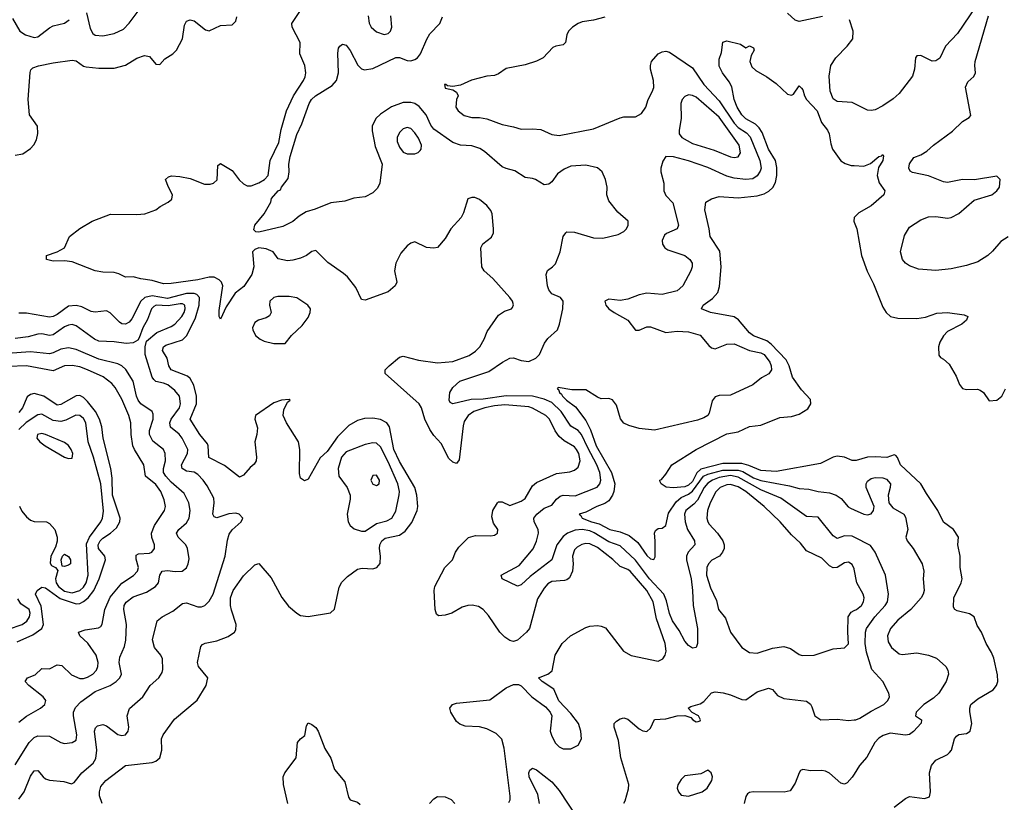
# Model space of a CAD drawing. Header units: inches. Extents: x 1603819 to 1745079, y 385938 to 533966.
# Tile 436 of 561: x 1725614 to 1730789, y 444016 to 448130. Entities that reach past the tile are written whole.
import ezdxf

# ---------------------------------------------------------------- set-up
doc = ezdxf.new("R2010")
doc.units = ezdxf.units.IN
doc.header["$MEASUREMENT"] = 0
doc.layers.add('B7424', color=7, linetype='Continuous')
doc.layers.add('B7434', color=7, linetype='Continuous')

msp = doc.modelspace()

# ---------------------------------------------------------------- linework, layer by layer
at = {"layer": 'B7424', "color": 5}
for points, elevation in [([(1725965.7, 448165.7), (1725984.2, 448084.2), (1725998.1, 448058.1), (1726010, 448049.2), (1726050, 448044.6), (1726110, 448056.6), (1726159.4, 448080.6), (1726189, 448111), (1726257.5, 448202.5)], 340), ([(1725575.8, 448135.8), (1725614, 448070), (1725644.9, 448050), (1725690, 448036.8), (1725710, 448039.8), (1725770, 448087.6), (1725790, 448097.1), (1725850, 448111.1), (1725874, 448130)], 340), ([(1725590, 447418.4), (1725630, 447424.4), (1725670, 447452.2), (1725687.9, 447472.1), (1725701.6, 447498.4), (1725708.5, 447531.5), (1725707.2, 447570), (1725666.2, 447630), (1725658.2, 447710), (1725668.2, 447851.8), (1725673.1, 447866.9), (1725683.3, 447876.7), (1725712.2, 447887.8), (1725790, 447903.6), (1725890, 447916.9), (1725910, 447914.3), (1725950, 447886), (1725962.6, 447882.6), (1726030, 447874.4), (1726110, 447875.3), (1726170, 447891.4), (1726230, 447927.2), (1726270, 447942.4), (1726296.7, 447936.7), (1726330, 447896), (1726350, 447894.8), (1726376, 447924), (1726418.4, 447950), (1726438.5, 447970), (1726469.8, 448030), (1726479.2, 448100.8), (1726490, 448123), (1726510, 448128.7), (1726530, 448124.2), (1726590, 448077.4), (1726610, 448071.7), (1726670, 448098.6), (1726730, 448103.2), (1726750, 448121.6), (1726755, 448145)], 320), ([(1728185.6, 444014.4), (1728191.9, 444028.1), (1728191.9, 444048.1), (1728159.7, 444299.7), (1728147.7, 444347.7), (1728117.8, 444377.8), (1728070, 444401.9), (1728030, 444411.7), (1727955.4, 444415.4), (1727926.5, 444426.5), (1727910, 444441), (1727880.3, 444490), (1727875.4, 444510), (1727889.5, 444530), (1727910, 444536.2), (1728085, 444555), (1728170, 444617.3), (1728210, 444634.3), (1728235.1, 444635.1), (1728250, 444628.4), (1728305.7, 444570), (1728378, 444518), (1728402, 444490), (1728410.4, 444470), (1728402.8, 444390), (1728410, 444363), (1728430, 444326), (1728450, 444307.6), (1728470, 444296.9), (1728510, 444296.5), (1728550, 444316.4), (1728567.2, 444350), (1728563.2, 444390), (1728550.5, 444430), (1728510, 444483), (1728448.4, 444548.4), (1728421.3, 444610), (1728359.5, 444650), (1728341.2, 444670), (1728390, 444689), (1728413.2, 444706.8), (1728428.6, 444790), (1728465.7, 444850), (1728509.4, 444890.6), (1728590, 444934.4), (1728610, 444942.2), (1728650, 444944.5), (1728670, 444941.8), (1728692.1, 444932.1), (1728787.8, 444810), (1728828.1, 444788.1), (1728970, 444757.6), (1728994.6, 444770), (1729007.4, 444790), (1729011.4, 444810), (1729006.3, 444850), (1728961, 444981), (1728944.1, 445070), (1728910.9, 445130), (1728822.2, 445230), (1728810, 445239.5), (1728770, 445255.2), (1728732.1, 445292.1), (1728650, 445354.4), (1728610, 445375.3), (1728590, 445376.3), (1728569.1, 445370.9), (1728543.6, 445356.4), (1728530, 445342.4), (1728520.1, 445310), (1728523.3, 445270), (1728519.3, 445230), (1728503.9, 445196.1), (1728490, 445185.2), (1728477.7, 445182.3), (1728410, 445176.2), (1728390, 445164.7), (1728370, 445141.5), (1728334.8, 445085.2), (1728292.8, 444930), (1728276.9, 444910), (1728230, 444868.6), (1728210, 444861), (1728202.6, 444862.6), (1728190, 444865.7), (1728163.8, 444883.8), (1728138, 444910), (1728078.5, 444998.5), (1728049.9, 445029.9), (1728025.7, 445045.7), (1727992.1, 445052.1), (1727970, 445049.9), (1727939.2, 445040.8), (1727884.4, 445010), (1727850, 444999), (1727815.1, 444995.1), (1727804.4, 445004.4), (1727798.2, 445030), (1727792.7, 445130), (1727796.5, 445150), (1727848.6, 445250), (1727888.3, 445290), (1727905.1, 445330), (1727922.8, 445357.2), (1727972.1, 445407.9), (1728010, 445418.2), (1728090, 445416.4), (1728110, 445420.5), (1728125.2, 445430), (1728127.6, 445450), (1728103.6, 445483.6), (1728096, 445516), (1728099.9, 445550), (1728125.4, 445590), (1728130, 445594.4), (1728150, 445595.1), (1728190, 445576.8), (1728250, 445597.9), (1728270, 445612.9), (1728310, 445679.1), (1728330, 445697.7), (1728435.6, 445744.4), (1728506.2, 445753.8), (1728530, 445762.3), (1728550, 445778.3), (1728560.2, 445810), (1728552.5, 445850), (1728541.1, 445870), (1728530, 445883.8), (1728475.8, 445915.8), (1728450, 445939.4), (1728428.3, 445968.3), (1728399.4, 446030), (1728379.9, 446050), (1728310, 446088), (1728290, 446094.5), (1728164.6, 446104.6), (1728110, 446100.8), (1728059.2, 446090), (1728000.2, 446070), (1727971, 446050), (1727950, 446016.8), (1727944.4, 445995.6), (1727923.2, 445816.8), (1727910, 445796.2), (1727890, 445803), (1727870, 445822.4), (1727830, 445901.1), (1727790, 445944.5), (1727770, 445975.9), (1727743.2, 446030), (1727725.6, 446090), (1727712.8, 446110), (1727535.4, 446270), (1727535.4, 446290), (1727555.1, 446310), (1727610, 446355), (1727630, 446361.4), (1727710, 446339.6), (1727810, 446325.2), (1727890, 446333.5), (1727975.6, 446364.4), (1728010, 446387.2), (1728032.2, 446410), (1728055.8, 446450), (1728071.2, 446490), (1728130, 446576.3), (1728162.6, 446597.4), (1728199, 446610), (1728203.7, 446616.3), (1728209.1, 446630.9), (1728203.7, 446650), (1728189.6, 446670), (1728101.3, 446770), (1728055.1, 446810), (1728043, 446830), (1728037.6, 446930), (1728048.4, 446951.6), (1728093.4, 446986.6), (1728104.2, 447010), (1728104.7, 447030), (1728096.8, 447110), (1728090, 447126.6), (1728070, 447152.6), (1728030, 447185.1), (1728005.5, 447194.5), (1727990, 447195.1), (1727970, 447188.7), (1727945.8, 447114.2), (1727933.4, 447090), (1727880.5, 447030), (1727850, 446979.3), (1727810, 446933.2), (1727790, 446929.3), (1727752.5, 446932.5), (1727690, 446962), (1727670, 446955.3), (1727650, 446941.2), (1727617.4, 446902.6), (1727590.3, 446850), (1727584.6, 446810), (1727595.3, 446750), (1727588, 446730), (1727550, 446699.6), (1727430, 446655.6), (1727410, 446658.4), (1727381.4, 446721.4), (1727337.4, 446777.4), (1727316.5, 446796.5), (1727233.2, 446853.2), (1727170, 446916.3), (1727150, 446911.5), (1727121.1, 446890), (1727090, 446876.8), (1727050, 446864.9), (1727022.2, 446862.2), (1726972.2, 446872.2), (1726946, 446910), (1726910, 446926), (1726870, 446930.2), (1726850, 446922.5), (1726838.1, 446910), (1726845.1, 446830), (1726834, 446790), (1726792.2, 446727.8), (1726746.9, 446693.1), (1726699.6, 446620.4), (1726670, 446555.6), (1726662, 446570), (1726662, 446602), (1726681.2, 446730), (1726673.7, 446750), (1726662.5, 446762.5), (1726636.4, 446776.4), (1726610, 446777), (1726550, 446761.8), (1726410, 446742.7), (1726370, 446742.1), (1726310, 446759.1), (1726250, 446767.1), (1726210, 446778.8), (1726170, 446776.9), (1726134.5, 446794.5), (1726110, 446800.6), (1726050, 446803), (1726009.9, 446809.9), (1725890, 446856.4), (1725850, 446862), (1725790, 446860.5), (1725754, 446870), (1725755.3, 446890), (1725811.2, 446908.8), (1725848.7, 446930), (1725875.3, 446990), (1725930, 447032.4), (1725994, 447070), (1726091.7, 447108.3), (1726230, 447105.7), (1726271.1, 447108.9), (1726328.7, 447130), (1726351.9, 447148.1), (1726394, 447170), (1726413.3, 447186.7), (1726417, 447210), (1726395.1, 447250), (1726380.9, 447290), (1726395.9, 447304.1), (1726411.4, 447308.6), (1726454.7, 447305.3), (1726510, 447295), (1726585.2, 447265.2), (1726614.7, 447265.3), (1726631.6, 447270), (1726651.4, 447288.6), (1726655.9, 447364.1), (1726670, 447373.1), (1726730, 447337.8), (1726767.2, 447287.2), (1726790, 447266.2), (1726810, 447256), (1726830, 447256.8), (1726870, 447272.1), (1726900.7, 447290), (1726919.1, 447310), (1726930.3, 447390), (1726975.3, 447484.7), (1726988, 447552), (1727015.9, 447650), (1727052.9, 447730), (1727106.2, 447810), (1727115, 447830), (1727118.4, 447850), (1727112.7, 447890), (1727087, 447950), (1727087.4, 448010), (1727045.7, 448090), (1727044.4, 448110), (1727086.8, 448173.2)], 280), ([(1730000, 445410.1), (1729990, 445415.4), (1729950, 445416.7), (1729910, 445402.6), (1729890, 445416.2), (1729810, 445515.3), (1729750, 445518.1), (1729614.3, 445614.3), (1729510, 445658.5), (1729390, 445725.7), (1729350, 445733.4), (1729290, 445722.4), (1729255.3, 445710), (1729230, 445694.1), (1729211.8, 445670), (1729176.5, 445603.5), (1729157.6, 445582.4), (1729115.7, 445550), (1729108.2, 445530), (1729111.6, 445490), (1729123.4, 445450), (1729161.2, 445390), (1729162.7, 445370), (1729127, 445330), (1729119.1, 445310), (1729118.3, 445290), (1729142.4, 445190), (1729150.7, 445129.3), (1729154, 445050), (1729176.3, 444930), (1729177.1, 444850), (1729170, 444829), (1729150, 444825.2), (1729130, 444839.3), (1729110, 444862.9), (1729079.3, 444919.3), (1729044.6, 444970), (1729030, 445008.2), (1729014.1, 445074.1), (1728998.7, 445110), (1728924.1, 445190), (1728850, 445288.7), (1728770, 445363.1), (1728710, 445385.6), (1728633.1, 445433.1), (1728610, 445442.1), (1728570, 445449.3), (1728533.2, 445446.8), (1728492.9, 445430), (1728470, 445413.6), (1728436.6, 445370), (1728410.5, 445289.5), (1728296.9, 445203.1), (1728250, 445159.7), (1728230, 445151.5), (1728149.5, 445190), (1728144.5, 445210), (1728239.1, 445260.9), (1728312.4, 445347.6), (1728331.1, 445388.9), (1728340.7, 445430), (1728339, 445450), (1728318.4, 445490), (1728315.9, 445510), (1728332.2, 445530), (1728370, 445561.2), (1728410, 445578), (1728435.8, 445610), (1728454.4, 445625.6), (1728470, 445631), (1728532.7, 445627.3), (1728648.4, 445671.6), (1728662.8, 445690), (1728667.8, 445710), (1728663.1, 445750), (1728648, 445790), (1728599.3, 445879.3), (1728567.2, 445950), (1728550, 445969.5), (1728510, 445992.3), (1728460.6, 446070), (1728410, 446117.9), (1728370, 446134.9), (1728310, 446151), (1728170, 446153.4), (1728050, 446134.5), (1727986.2, 446133.8), (1727889.7, 446109.7), (1727877, 446117), (1727871.8, 446130), (1727875.1, 446170), (1727890, 446197.1), (1727927, 446230), (1728079.3, 446280.7), (1728151.9, 446330), (1728190, 446350.1), (1728210, 446352.2), (1728250, 446338.3), (1728290, 446332.9), (1728327.2, 446350), (1728346.6, 446370), (1728372, 446430), (1728390, 446453.1), (1728440.1, 446499.9), (1728451.2, 446528.8), (1728468.4, 446610), (1728469.6, 446650), (1728456, 446670), (1728410, 446689.6), (1728395.1, 446710), (1728388.3, 446730), (1728381.3, 446790), (1728388.4, 446811.6), (1728415.1, 446830), (1728430, 446847.3), (1728454, 446910), (1728469.6, 446990.4), (1728484, 447010), (1728490, 447014.8), (1728530, 447013), (1728630, 446983.7), (1728678.9, 446981.1), (1728759.5, 447000.5), (1728790, 447016), (1728804, 447030), (1728812.3, 447050), (1728812, 447070), (1728758, 447118), (1728710, 447177.2), (1728699.6, 447210), (1728701.3, 447250), (1728693.3, 447290), (1728675.1, 447330), (1728650.8, 447350.8), (1728590, 447364.5), (1728510, 447360.2), (1728475.7, 447344.3), (1728441, 447319), (1728410, 447278.4), (1728394.5, 447265.5), (1728370, 447262), (1728324.5, 447290), (1728310, 447295.8), (1728270, 447299.7), (1728215.7, 447335.7), (1728170, 447346.8), (1728150, 447356.2), (1728057.5, 447437.5), (1728032.9, 447452.9), (1727990, 447467.2), (1727930, 447471.1), (1727890, 447484.6), (1727790, 447555.3), (1727775.5, 447575.5), (1727749.6, 447630), (1727713.7, 447673.7), (1727690, 447688.8), (1727670, 447695.4), (1727630, 447695), (1727567.7, 447672.3), (1727510, 447632.8), (1727486, 447610), (1727466, 447570), (1727465.8, 447545.8), (1727482.9, 447462.9), (1727519.6, 447370), (1727507.6, 447270), (1727495, 447245), (1727470, 447219.7), (1727430, 447198.5), (1727370, 447191.1), (1727323.4, 447176.6), (1727250, 447166.6), (1727166.6, 447133.4), (1727119.9, 447120.1), (1727082.3, 447097.7), (1727050, 447069.4), (1726996.8, 447043.2), (1726870, 447013.6), (1726854.8, 447014.8), (1726844.7, 447024.7), (1726850, 447050.6), (1726898, 447110), (1726933.2, 447170), (1726937.2, 447190), (1726973.2, 447230), (1726984.4, 447235.6), (1726989.8, 447250), (1727024.6, 447295.4), (1727030.7, 447329.3), (1727028.3, 447370), (1727035, 447410), (1727070, 447527), (1727096.7, 447583.3), (1727135, 447690), (1727146.9, 447710), (1727168.9, 447730), (1727255.9, 447784.1), (1727278.7, 447810), (1727289.9, 447850), (1727285.9, 447954.1), (1727290, 447981), (1727296, 447990), (1727310, 448002), (1727330, 447996.3), (1727350, 447968), (1727390.8, 447890.8), (1727410, 447872.4), (1727426.4, 447866.4), (1727470, 447873.8), (1727590, 447930.6), (1727610.6, 447930.6), (1727650, 447915), (1727670, 447914), (1727690, 447921), (1727704.1, 447930), (1727720.6, 447950), (1727753, 448027), (1727770, 448056.4), (1727822.4, 448110), (1727835.3, 448144.7)], 260), ([(1727445.5, 448150), (1727450, 448111), (1727461.7, 448090), (1727490, 448066), (1727530, 448052.2), (1727550, 448057.6), (1727562.4, 448070), (1727569.7, 448090), (1727565.1, 448150)], 280), ([(1728690, 448143.6), (1728630, 448126.7), (1728570, 448118.4), (1728550, 448110.5), (1728519.3, 448090), (1728499.3, 448070), (1728489, 448050), (1728482, 448010), (1728470, 447998), (1728431.1, 447991.1), (1728416.2, 447983.8), (1728366, 447930), (1728330, 447912.2), (1728270, 447891.8), (1728170, 447873.4), (1728130, 447844.9), (1728110, 447836.3), (1728070, 447832.7), (1727987.8, 447812.2), (1727930, 447786), (1727890, 447778), (1727862, 447782), (1727854, 447790), (1727846, 447790), (1727850, 447769.2), (1727890, 447762), (1727908.9, 447748.9), (1727918, 447730), (1727909.2, 447710.8), (1727906, 447670), (1727919, 447650), (1727950, 447626.6), (1727990, 447616), (1728030, 447616.2), (1728070, 447608), (1728150, 447579.1), (1728210, 447567.2), (1728250, 447554), (1728310, 447556.3), (1728352.4, 447552.4), (1728410, 447526.5), (1728450, 447521), (1728630, 447557), (1728770, 447613.7), (1728790, 447619.1), (1728850, 447618.9), (1728882.7, 447637.3), (1728905.5, 447670), (1728916.5, 447710), (1728939, 447750), (1728946.8, 447773.2), (1728946, 447810), (1728930.1, 447870.1), (1728928.7, 447890), (1728935, 447910), (1728969.8, 447950.2), (1728990, 447960.9), (1729010, 447964.6), (1729030, 447959.2), (1729150, 447876.8), (1729210.4, 447790), (1729290, 447703.9), (1729370, 447585.6), (1729390, 447563.7), (1729434.3, 447534.3), (1729453.4, 447513.4), (1729504.7, 447390), (1729510.4, 447350), (1729505.5, 447334.5), (1729490.6, 447309.4), (1729467.5, 447292.5), (1729430, 447289.1), (1729370, 447296.8), (1729330, 447306.8), (1729230, 447353.3), (1729130, 447388.8), (1729050, 447409.2), (1729009.3, 447410), (1728993.5, 447386.5), (1728983.5, 447350), (1728983.5, 447330), (1728999, 447270), (1728998.9, 447230), (1729010, 447205.1), (1729046.4, 447166.4), (1729076.4, 447050), (1729069.6, 447030), (1729013.6, 447006.4), (1729002.5, 446997.5), (1728990.8, 446970), (1728991.8, 446950), (1729005.1, 446930), (1729020.5, 446920.5), (1729109.5, 446889.5), (1729137, 446870), (1729148.4, 446850), (1729149.1, 446830), (1729142.2, 446810), (1729100.2, 446730), (1729070, 446704.7), (1728990, 446685.5), (1728910, 446692.5), (1728870, 446683.5), (1728810, 446661.5), (1728770, 446653.6), (1728710, 446660.9), (1728690, 446650.4), (1728694.3, 446630), (1728709.9, 446609.9), (1728738.9, 446590), (1728810.9, 446550.9), (1728850, 446498.5), (1728870, 446497.1), (1728910, 446515), (1728930, 446515.9), (1729010, 446485.2), (1729070, 446493.1), (1729130, 446489.1), (1729190, 446470.8), (1729236.7, 446416.7), (1729250, 446405.3), (1729270, 446400.3), (1729330, 446423.4), (1729370, 446426.1), (1729450, 446391.4), (1729510, 446378.8), (1729527.6, 446370), (1729556.9, 446330), (1729564.5, 446310), (1729564.8, 446290), (1729551.9, 446268.1), (1729512.7, 446247.3), (1729466.6, 446210), (1729350, 446156.5), (1729290, 446154.2), (1729270, 446147.6), (1729253, 446127), (1729238.3, 446061.7), (1729230.5, 446049.5), (1729210, 446036.5), (1729175.8, 446024.2), (1728950, 445972.9), (1728870, 445980.9), (1728816, 445996), (1728790, 446008), (1728771.5, 446031.5), (1728750, 446102.8), (1728730, 446130.7), (1728710, 446138), (1728670, 446137.4), (1728650, 446145.3), (1728590, 446184.9), (1728515.8, 446184.2), (1728443.3, 446196.7), (1728439.5, 446190), (1728446.2, 446186.2), (1728451.1, 446170), (1728461.7, 446161.7), (1728467.4, 446150), (1728487.3, 446130), (1728535.5, 446095.5), (1728590, 446022.7), (1728613.4, 445973.4), (1728643.1, 445890), (1728723.7, 445750), (1728741.9, 445690), (1728736.7, 445650), (1728729.3, 445630), (1728710, 445601.2), (1728690, 445586.1), (1728646.8, 445570), (1728590, 445540.7), (1728554.5, 445530), (1728563.8, 445523.8), (1728570.9, 445510), (1728619.2, 445490), (1728659.3, 445479.3), (1728716.4, 445450), (1728770, 445436.9), (1728817.6, 445417.6), (1728862, 445382), (1728910, 445312.4), (1728930, 445296), (1728947.3, 445292.7), (1728953.3, 445306.7), (1728954.4, 445390), (1728950.3, 445429.7), (1728955.8, 445444.2), (1728970, 445455.4), (1728990, 445456.4), (1729009.3, 445470.7), (1729023.6, 445536.4), (1729065, 445595), (1729090, 445617.2), (1729130, 445635.5), (1729150, 445651.2), (1729207.4, 445730), (1729230, 445740.2), (1729310, 445761.9), (1729390, 445762.6), (1729415.1, 445755.1), (1729470, 445721.4), (1729510, 445707.9), (1729659.4, 445679.4), (1729710, 445664.9), (1729761.6, 445661.6), (1729810, 445649.8), (1729870, 445642.8), (1729905.1, 445630), (1729932.2, 445612.2), (1729969.2, 445569.2), (1729981.3, 445561.3), (1730000, 445553)], 240), ([(1729833.2, 448146.8), (1729710, 448121.3), (1729690, 448127.8), (1729650, 448164.7)], 240), ([(1730000, 447689.4), (1729990, 447694.5), (1729910, 447700.3), (1729890, 447713.4), (1729873.9, 447753.9), (1729867.8, 447832.2), (1729878, 447890), (1729903.8, 447930), (1729964, 447990), (1729992.3, 448030), (1729994, 448070), (1729975.7, 448130)], 240), ([(1730000, 445813), (1729990, 445813), (1729949.5, 445830), (1729910, 445834.8), (1729890, 445829.9), (1729822.4, 445797.6), (1729590, 445754.9), (1729510, 445759.8), (1729446.2, 445786.2), (1729410, 445796.1), (1729310, 445796.6), (1729193.8, 445766.2), (1729172.7, 445747.3), (1729150, 445702), (1729130, 445682.9), (1729110, 445674.8), (1729048.2, 445668.2), (1729012.1, 445672.1), (1728986, 445690), (1728980.4, 445700.4), (1728978, 445710), (1728987, 445713), (1729010, 445740.5), (1729040.9, 445790), (1729169.2, 445870.8), (1729330, 445952.1), (1729390, 445962.8), (1729450, 445990.5), (1729510, 445997.6), (1729610, 446038.9), (1729670, 446044.7), (1729710, 446056), (1729756, 446084), (1729772.3, 446110), (1729770, 446132.7), (1729723.6, 446183.6), (1729675.5, 446250), (1729658.6, 446310), (1729642.1, 446342.1), (1729564, 446424), (1729540.9, 446440.9), (1729470, 446468.6), (1729450, 446483.1), (1729392.1, 446552.1), (1729370, 446567.4), (1729245.2, 446590), (1729197, 446610), (1729205.6, 446630), (1729255.5, 446664.5), (1729283.4, 446696.6), (1729292.1, 446727.9), (1729300.2, 446830), (1729293.7, 446913.7), (1729242.6, 446990), (1729238, 447030), (1729215.7, 447130), (1729220.5, 447170), (1729250, 447188.9), (1729290, 447199.6), (1729390, 447193.8), (1729490, 447204.1), (1729526.4, 447213.6), (1729552.2, 447227.8), (1729572.7, 447247.3), (1729585.6, 447274.4), (1729592.8, 447310), (1729593.2, 447353.2), (1729586.7, 447390), (1729549.9, 447450), (1729516.4, 447536.4), (1729501.2, 447561.2), (1729480.6, 447580.6), (1729430, 447608.4), (1729409.4, 447630), (1729385.8, 447670), (1729370, 447709.6), (1729356.8, 447776.8), (1729342.9, 447802.9), (1729307.1, 447850), (1729290, 447885.2), (1729290, 447922), (1729302, 447958), (1729310, 448011.3), (1729330, 448018.8), (1729402, 448002), (1729430, 447982), (1729450, 447992), (1729470, 447982), (1729474.8, 447970), (1729458, 447942), (1729452, 447910), (1729462.3, 447882.3), (1729483.2, 447863.2), (1729541.1, 447830), (1729590, 447795.2), (1729650, 447739.2), (1729670, 447732.8), (1729681.1, 447738.9), (1729710, 447783), (1729723, 447770), (1729730, 447762), (1729738.5, 447730), (1729749.2, 447710), (1729804.8, 447650), (1729829, 447589), (1729859.2, 447550), (1729869.1, 447530), (1729876.7, 447476.7), (1729885.5, 447450), (1729930, 447387.2), (1729953.4, 447373.4), (1729983.8, 447363.8), (1730000, 447362.6)], 220), ([(1730000, 447090.5), (1729999.5, 447090), (1729998.4, 447070), (1730000, 447065.8)], 220), ([(1726046.8, 444010), (1726034, 444050), (1726033.1, 444070), (1726040.8, 444099.2), (1726066.6, 444130), (1726170, 444208.8), (1726310, 444225.1), (1726328.5, 444231.5), (1726349.7, 444250), (1726360.3, 444290), (1726359.7, 444350), (1726368.2, 444370), (1726426.8, 444453.2), (1726547, 444553), (1726593.5, 444630), (1726602.6, 444670), (1726553.5, 444730), (1726548.2, 444750), (1726565.9, 444834.1), (1726574.6, 444845.4), (1726587.9, 444852.1), (1726650, 444864.6), (1726710, 444887.2), (1726742.8, 444910), (1726750, 444923.1), (1726752.3, 444950), (1726726.5, 445026.5), (1726721.6, 445050), (1726721.7, 445090), (1726735.5, 445130), (1726790, 445205.4), (1726850, 445263.7), (1726870, 445270.3), (1726935.7, 445195.7), (1726991.5, 445091.5), (1727027.3, 445047.3), (1727070, 445009.2), (1727090, 444996.9), (1727130, 444992), (1727248.2, 445011.8), (1727268.4, 445031.6), (1727293.7, 445146.3), (1727307.5, 445172.5), (1727337.4, 445202.6), (1727390, 445241.5), (1727413.2, 445246.8), (1727470, 445243.6), (1727491.8, 445250), (1727508.4, 445271.6), (1727510.7, 445309.3), (1727505.4, 445350), (1727507.5, 445370), (1727517.5, 445390), (1727535.4, 445404.6), (1727610, 445419.3), (1727639.7, 445440.3), (1727674.1, 445485.9), (1727703, 445550), (1727707.3, 445570), (1727701.9, 445630), (1727689.9, 445669.9), (1727610, 445807.5), (1727581, 445870), (1727557.6, 445990), (1727543.4, 446010), (1727510, 446028.2), (1727470, 446034.7), (1727426.7, 446033.3), (1727390, 446023), (1727344.2, 445995.8), (1727283.5, 445936.5), (1727230, 445860.3), (1727192.9, 445827.1), (1727130, 445715.1), (1727110, 445706), (1727090, 445719), (1727083.7, 445743.7), (1727086.4, 445870), (1727078.4, 445910), (1727015.6, 446010), (1726998, 446050), (1727001.3, 446078.7), (1727021.2, 446118.8), (1727035.3, 446130), (1727030, 446134), (1726989.1, 446129.1), (1726950, 446116.2), (1726853.4, 446050), (1726849, 446030), (1726864.3, 445984.3), (1726860.6, 445950), (1726849.4, 445910), (1726859, 445830), (1726856.9, 445810), (1726846.4, 445793.6), (1726824.4, 445775.6), (1726790, 445735.3), (1726770, 445724.2), (1726690, 445785.6), (1726607.6, 445827.6), (1726605.3, 445890), (1726600.7, 445900.7), (1726561, 445950), (1726509.9, 446030), (1726543, 446110), (1726543.9, 446150), (1726529.3, 446209.3), (1726510, 446243), (1726495.6, 446255.6), (1726409.2, 446290), (1726397.3, 446310), (1726389.3, 446350), (1726364.3, 446390), (1726369.4, 446410), (1726381.2, 446418.8), (1726470, 446446.4), (1726492.6, 446470), (1726537.5, 446562.5), (1726557.4, 446630), (1726559.2, 446670), (1726544.8, 446684.8), (1726530.8, 446690), (1726490, 446691.2), (1726390, 446664.1), (1726310, 446678.1), (1726271.7, 446670), (1726250, 446650), (1726203, 446557), (1726190, 446540.1), (1726170, 446528.5), (1726150, 446531.4), (1726139, 446539), (1726090, 446589), (1726070, 446598.9), (1726010, 446592.8), (1725990, 446595.4), (1725940, 446620), (1725910, 446626.8), (1725870, 446623.9), (1725810, 446579.6), (1725790, 446569.3), (1725770, 446565.8), (1725650, 446587.8), (1725610, 446586.3)], 320), ([(1725610, 444032.8), (1725637.5, 444070), (1725670, 444152.8), (1725690, 444180.3), (1725710, 444183.7), (1725736.9, 444150), (1725750, 444139.1), (1725770, 444131.3), (1725845, 444125), (1725886.8, 444113.2), (1725900.5, 444119.5), (1725939.8, 444170), (1725999.1, 444220.9), (1726014.3, 444245.7), (1726019.9, 444290), (1726007.5, 444390), (1726012.1, 444407.9), (1726021.9, 444418.1), (1726050, 444425), (1726070, 444418), (1726130, 444372.1), (1726150, 444366.4), (1726170, 444370.4), (1726183.5, 444390), (1726186.9, 444410), (1726179.2, 444470), (1726190.8, 444509.2), (1726260.4, 444570), (1726299.1, 444630), (1726345, 444670), (1726362.8, 444697.2), (1726366.5, 444713.5), (1726365, 444770), (1726355.6, 444790), (1726323.2, 444830), (1726311.5, 444870), (1726335.8, 444970), (1726362, 444990), (1726418.7, 445021.3), (1726470, 445060.8), (1726490, 445063.5), (1726550, 445044), (1726570, 445042.9), (1726587.3, 445050), (1726610, 445073.1), (1726629.9, 445110.1), (1726693.8, 445310), (1726705.7, 445394.3), (1726715.2, 445424.8), (1726731.4, 445448.6), (1726778, 445490), (1726786, 445510), (1726766.6, 445530), (1726750, 445536.4), (1726712.3, 445532.3), (1726650.8, 445510.8), (1726636.1, 445516.1), (1726629.2, 445530), (1726635.9, 445590), (1726634.4, 445614.4), (1726600, 445680), (1726578.6, 445710), (1726550, 445739), (1726530, 445750.7), (1726490, 445757.1), (1726468.3, 445770), (1726464.5, 445790), (1726496.2, 445850), (1726496.7, 445870), (1726467.6, 445930), (1726451.5, 445951.5), (1726407.2, 445987.2), (1726402.2, 446010), (1726409.7, 446030.3), (1726454, 446090), (1726459.6, 446110), (1726453.2, 446150), (1726430, 446181.4), (1726391.6, 446210), (1726370, 446219.4), (1726330, 446227.7), (1726318.4, 446238.4), (1726310.7, 446250.7), (1726273, 446370), (1726272.5, 446410), (1726280.9, 446439.1), (1726333.9, 446486.1), (1726410, 446517.5), (1726430, 446530.1), (1726466.7, 446570), (1726478.1, 446590), (1726483.9, 446610), (1726481, 446630), (1726470, 446636.7), (1726456.4, 446636.4), (1726394.3, 446625.7), (1726331.1, 446628.9), (1726318.1, 446621.9), (1726306.1, 446610), (1726285.7, 446554.3), (1726260.7, 446510), (1726242.3, 446457.7), (1726234.1, 446445.9), (1726209.5, 446430.5), (1726172.6, 446427.4), (1726110, 446437.1), (1726030, 446440.5), (1726007.8, 446450), (1725910, 446520.2), (1725890, 446527.5), (1725870, 446524.9), (1725850, 446515), (1725790, 446473.3), (1725770, 446469), (1725730, 446478), (1725710, 446477.2), (1725657.6, 446462.4), (1725590, 446454.7)], 340), ([(1725590, 444213), (1725663.8, 444330), (1725690, 444356.3), (1725710, 444365.2), (1725770, 444364.2), (1725830, 444330.2), (1725850, 444325.6), (1725889.8, 444330.2), (1725910, 444343.1), (1725914, 444370), (1725895.9, 444470), (1725897.2, 444490), (1725906.4, 444513.6), (1725936, 444544), (1726010, 444597.4), (1726089.7, 444630), (1726120.2, 444650), (1726139.8, 444670), (1726148.9, 444690), (1726136.5, 444750), (1726140.6, 444779.4), (1726164.4, 444835.6), (1726171.9, 444868.1), (1726175.2, 444950), (1726160.7, 445030), (1726163.6, 445050), (1726172.7, 445067.3), (1726210, 445095.3), (1726279.8, 445120.2), (1726326.8, 445150), (1726343.7, 445170), (1726350.7, 445210), (1726362, 445230), (1726390, 445234.8), (1726430.6, 445229.4), (1726468.6, 445231.4), (1726490, 445248.4), (1726499.7, 445270), (1726503.8, 445296.2), (1726496, 445350), (1726486.6, 445370), (1726447, 445410), (1726438.2, 445430), (1726449.8, 445450), (1726490, 445485.4), (1726504.3, 445510), (1726509.2, 445550), (1726502.4, 445590), (1726478.6, 445638.6), (1726410, 445697.9), (1726381.2, 445730), (1726370.4, 445750), (1726369.4, 445770), (1726380.7, 445810), (1726379.2, 445850), (1726369.8, 445870), (1726313.9, 445913.9), (1726296.4, 445950), (1726296.4, 445970), (1726315, 446030), (1726316.1, 446056.1), (1726309.8, 446070), (1726250.8, 446110), (1726236.3, 446130), (1726227, 446150), (1726211, 446230), (1726171.1, 446291.1), (1726150.7, 446310.7), (1726130, 446321.1), (1726030, 446344.5), (1725910, 446396.6), (1725870, 446405.6), (1725830, 446398.1), (1725790, 446377.9), (1725770, 446374), (1725670, 446383.1), (1725550, 446375.6)], 360), ([(1725610, 444436.5), (1725650, 444469.2), (1725723.8, 444510), (1725746.6, 444530), (1725752, 444550), (1725737.3, 444570), (1725661.3, 444630), (1725642.9, 444650), (1725654, 444670), (1725694.5, 444685.5), (1725730, 444718.3), (1725770, 444717.8), (1725810, 444739), (1725835, 444735), (1725886.2, 444686.2), (1725930, 444666.7), (1725950, 444666.3), (1725970, 444672.7), (1725997.7, 444690), (1726017.7, 444710), (1726025.2, 444730), (1726026.4, 444750), (1726015.4, 444790), (1725972.2, 444852.2), (1725930.7, 444890), (1725923.1, 444910), (1725958.5, 444921.5), (1726028, 444932), (1726039.7, 444940.3), (1726047.8, 444952.2), (1726060.6, 445030), (1726090, 445094.5), (1726150, 445167.7), (1726211.3, 445208.7), (1726232.9, 445230), (1726237.4, 445250), (1726226.2, 445293.8), (1726225.4, 445314.6), (1726238.3, 445321.7), (1726295.2, 445324.8), (1726309.2, 445330.8), (1726322.2, 445350), (1726322.5, 445370), (1726308.3, 445408.3), (1726305.9, 445430), (1726321.8, 445470), (1726375.7, 445550), (1726379.6, 445570), (1726373.7, 445606.3), (1726355.1, 445650), (1726330, 445686.8), (1726275.7, 445730), (1726266.2, 445790), (1726216.6, 445870), (1726209.2, 445890), (1726199.9, 445950), (1726198.4, 446010), (1726187.2, 446050), (1726150, 446135), (1726115.5, 446195.5), (1726097.7, 446217.7), (1726051.7, 446251.7), (1725970.7, 446290), (1725930, 446304.8), (1725890, 446312.2), (1725850, 446309.9), (1725790, 446284.6), (1725650, 446309.6), (1725553.2, 446306.8)], 380), ([(1725600.9, 444859.1), (1725683.1, 444896.9), (1725730, 444928.8), (1725738.3, 444950), (1725727.5, 445047.5), (1725697.3, 445110), (1725705.2, 445130), (1725730, 445146.8), (1725750, 445143.3), (1725827.1, 445087.1), (1725910, 445058.2), (1725930, 445060.1), (1725950, 445070.8), (1725973.1, 445090), (1726003.4, 445130), (1726031.1, 445190), (1726064.9, 445290), (1726060.7, 445310), (1726028.5, 445350), (1726026.9, 445370), (1726036.7, 445390), (1726050, 445404), (1726091.2, 445430), (1726122, 445458), (1726139.6, 445490), (1726141.5, 445510), (1726101.6, 445630), (1726099.4, 445719.4), (1726093.4, 445770), (1726052, 445930), (1726045.4, 445990), (1726033.4, 446030), (1726011.5, 446070), (1725970, 446123.2), (1725950, 446144.5), (1725930, 446154.8), (1725910, 446152.6), (1725830, 446106.3), (1725810, 446103.4), (1725740.7, 446150), (1725690, 446164.1), (1725670, 446159.9), (1725652.6, 446147.4), (1725629.1, 446090), (1725610, 446065)], 420), ([(1725612.3, 445572.3), (1725625.5, 445545.5), (1725650, 445515.9), (1725670, 445499.2), (1725690, 445491.3), (1725754, 445490), (1725770, 445482), (1725797.8, 445450), (1725811.3, 445410), (1725811.4, 445388.6), (1725802.2, 445357.8), (1725778, 445310), (1725773.4, 445273.4), (1725781.1, 445261.1), (1725802, 445250), (1725814.8, 445234.8), (1725802.6, 445190), (1725805.5, 445170), (1725817.2, 445150), (1725850, 445125.6), (1725890, 445117), (1725930, 445129.4), (1725950, 445147), (1725963.7, 445170), (1725973.6, 445210), (1725965.7, 445374.3), (1725980.8, 445410), (1726040.4, 445490), (1726049.9, 445510), (1726054.1, 445545.9), (1726040.4, 445690), (1726002.3, 445830), (1725973.7, 445910), (1725962, 446010), (1725950, 446033.9), (1725930, 446049.2), (1725908.9, 446051.1), (1725855.8, 446024.2), (1725830, 446016.8), (1725790, 446023.4), (1725730, 446055.8), (1725710, 446053.2), (1725647.6, 446012.4), (1725610, 445975.2)], 440), ([(1730000, 445242.2), (1729990, 445266.6), (1729970, 445278.3), (1729950, 445275), (1729910, 445250.8), (1729890, 445247.7), (1729870, 445258), (1729830, 445299.3), (1729750, 445337.2), (1729717.9, 445377.9), (1729670, 445421.4), (1729611.4, 445490), (1729527.1, 445570), (1729430, 445649.5), (1729390, 445674.2), (1729350, 445686.5), (1729330, 445684.4), (1729296.1, 445670), (1729273, 445647), (1729243.2, 445590), (1729229.3, 445550), (1729226.2, 445510), (1729230.1, 445490.1), (1729237.7, 445477.7), (1729282.2, 445430), (1729310, 445390.3), (1729316.3, 445370), (1729315.8, 445350), (1729308.7, 445330), (1729292, 445310), (1729251.3, 445288.7), (1729234.5, 445270), (1729225.8, 445250), (1729223.3, 445210), (1729244, 445144), (1729275.9, 445075.9), (1729287.1, 445030), (1729323, 444983), (1729350, 444910.3), (1729410.1, 444830.1), (1729450, 444803.8), (1729490, 444800.4), (1729570, 444825.4), (1729630, 444834.9), (1729664.5, 444824.5), (1729710, 444792.8), (1729726.9, 444786.9), (1729790, 444788.8), (1729890, 444822.3), (1729950, 444828.5), (1729970, 444848.2), (1729966.2, 444910), (1729968.5, 444991.5), (1729984.4, 445015.6), (1730000, 445023.6)], 280), ([(1725554.7, 444925.3), (1725626.5, 444950), (1725651.8, 444968.2), (1725664.5, 444990), (1725668.6, 445010), (1725663.6, 445030), (1725619.8, 445059.8), (1725604.7, 445084.7)], 440), ([(1728789.6, 444010.4), (1728796.2, 444023.8), (1728814.2, 444085.8), (1728815.5, 444110), (1728772.9, 444250), (1728761.2, 444341.2), (1728738.7, 444410), (1728739.3, 444430), (1728750, 444442.8), (1728770, 444454), (1728790, 444459.1), (1728810, 444453.4), (1728870, 444401.6), (1728890, 444390.6), (1728910, 444387.7), (1728930, 444404.7), (1728950, 444450.7), (1729010, 444454.4), (1729070, 444471), (1729110, 444472), (1729142, 444462), (1729151.3, 444450), (1729170, 444438.8), (1729179.3, 444440.7), (1729190, 444444.7), (1729191.8, 444450), (1729182, 444470), (1729148.4, 444488.4), (1729128, 444510), (1729140.9, 444519.1), (1729190, 444534), (1729210, 444546), (1729250, 444592), (1729270, 444596), (1729311.3, 444591.3), (1729350, 444580.8), (1729410, 444555.6), (1729430, 444554.6), (1729490, 444596.5), (1729550, 444614.9), (1729570, 444608.2), (1729597.8, 444577.8), (1729630, 444560.8), (1729750, 444547.3), (1729770, 444530.8), (1729777.7, 444517.7), (1729794, 444470), (1729824.9, 444450), (1729910, 444452.1), (1729970, 444446.5), (1730000, 444449.2)], 260), ([(1727023.5, 444010), (1727000.9, 444110), (1726998.9, 444150), (1727007.8, 444170), (1727067.8, 444250), (1727074.5, 444330), (1727089.3, 444350), (1727112.9, 444367.1), (1727122, 444418), (1727130, 444433), (1727150, 444424.4), (1727170, 444408.7), (1727181.8, 444390), (1727218.5, 444298.5), (1727250, 444248.2), (1727268, 444188), (1727323, 444123), (1727341.8, 444041.8), (1727350, 444028.7), (1727390, 444016.5), (1727404.2, 444004.2)], 280), ([(1728346.8, 444010), (1728336.4, 444056.4), (1728291.3, 444150), (1728289.7, 444170), (1728295.6, 444184.4), (1728310, 444194.9), (1728330, 444186.7), (1728410, 444122.6), (1728450, 444077), (1728540, 443940)], 260), ([(1730000, 444163.8), (1729990, 444147.3), (1729962.5, 444117.5), (1729950, 444110.7), (1729930, 444116.3), (1729870, 444168.2), (1729850, 444178.7), (1729830, 444182.6), (1729770, 444181.1), (1729730, 444187.7), (1729718, 444182), (1729710, 444171.3), (1729690, 444116), (1729663.7, 444076.3), (1729631.5, 444068.5), (1729469.4, 444070.6), (1729450, 444067.7), (1729440.1, 444059.9), (1729430, 444046), (1729421.7, 444010)], 240), ([(1727768.3, 444010), (1727790, 444034), (1727810, 444045.3), (1727850, 444043.7), (1727882, 444030), (1727901.6, 444010)], 280)]:
    msp.add_lwpolyline(points, dxfattribs=dict(at, elevation=elevation))
for points, elevation in [([(1729130, 447734.5), (1729110, 447726.2), (1729096.2, 447710), (1729088.7, 447690), (1729090.1, 447610.1), (1729080.1, 447550), (1729080.9, 447530), (1729093.8, 447510), (1729150, 447479.6), (1729264.7, 447444.7), (1729350, 447409.4), (1729370, 447406), (1729390, 447409.3), (1729402, 447430), (1729396, 447470), (1729290, 447617.6), (1729170, 447722.5), (1729150, 447731.7)], 260), ([(1727650, 447563), (1727630, 447555.4), (1727610, 447536.9), (1727597.6, 447510), (1727597.8, 447490), (1727610, 447459.5), (1727630, 447434.3), (1727650, 447424.7), (1727690, 447425.3), (1727708.3, 447431.7), (1727718, 447442), (1727723.6, 447450), (1727725.1, 447470), (1727710, 447507.3), (1727690, 447535.1), (1727670, 447558.7)], 280), ([(1727030, 446675.1), (1726970, 446674.1), (1726950, 446669.3), (1726927.7, 446650), (1726926.8, 446630), (1726935.5, 446590), (1726926.6, 446573.4), (1726910, 446562.9), (1726869.1, 446550.9), (1726850, 446538.1), (1726837.8, 446510), (1726839.4, 446499.4), (1726854, 446470), (1726877.8, 446450), (1726899.5, 446439.5), (1726950, 446427), (1727010, 446427.8), (1727042.3, 446470), (1727097.7, 446522.3), (1727130, 446564.5), (1727141.4, 446590), (1727141.6, 446610), (1727128.6, 446630), (1727070, 446667.6)], 320), ([(1725730, 445954.6), (1725707.6, 445950), (1725703.6, 445930), (1725719.6, 445910), (1725747.9, 445890), (1725850, 445830.2), (1725870, 445822.8), (1725890, 445825.5), (1725892.5, 445850), (1725884.4, 445870), (1725870, 445891.1), (1725850, 445907.1), (1725749.2, 445950)], 460), ([(1727470, 445905.6), (1727430, 445896.1), (1727330, 445857.3), (1727305.9, 445830), (1727287.4, 445770), (1727291.3, 445730), (1727334.4, 445670), (1727350.2, 445630), (1727350.2, 445610), (1727334.4, 445530), (1727340.5, 445490), (1727351.1, 445470), (1727372.6, 445452.6), (1727410, 445440.4), (1727430, 445441.9), (1727490, 445481.4), (1727544.1, 445495.9), (1727569.9, 445510.1), (1727590, 445545.7), (1727608.8, 445631.2), (1727610.3, 445650), (1727601.6, 445690), (1727550, 445805.6), (1727510, 445884.4), (1727490, 445902.9)], 340), ([(1727490, 445735), (1727470, 445734.2), (1727459.7, 445710), (1727470, 445688.1), (1727490, 445680.3), (1727502.4, 445690), (1727505.7, 445710)], 360), ([(1725850, 445255.1), (1725836.4, 445256.4), (1725832, 445290), (1725838, 445310), (1725850, 445320.5), (1725870, 445307.7), (1725880.3, 445290), (1725881.6, 445270), (1725870, 445262.6)], 440), ([(1729230, 444184), (1729194, 444166), (1729110, 444154), (1729090, 444136.3), (1729073, 444107), (1729070.2, 444090), (1729076.5, 444070), (1729090, 444052.6), (1729130, 444048.3), (1729201.2, 444070), (1729226.6, 444090), (1729252.3, 444130), (1729256.2, 444150), (1729248.7, 444170)], 260)]:
    msp.add_lwpolyline(points, close=True, dxfattribs=dict(at, elevation=elevation))
at = {"layer": 'B7434', "color": 5}
for points, elevation in [([(1730640, 448200), (1730542.7, 448057.3), (1730479.8, 447990), (1730450, 447927.4), (1730430, 447913.4), (1730410, 447912), (1730350, 447941.6), (1730330, 447940.7), (1730322.9, 447930), (1730316.8, 447870), (1730306.3, 447833.7), (1730237.3, 447742.7), (1730205.7, 447714.3), (1730150, 447676.5), (1730110, 447656.5), (1730090, 447651.8), (1730070, 447653.7), (1730000, 447689.4)], 240), ([(1730810, 446988.7), (1730770, 446963.8), (1730727.5, 446912.5), (1730702.9, 446890), (1730650, 446856.9), (1730590, 446836.9), (1730510, 446820.2), (1730430, 446811.3), (1730338.5, 446818.5), (1730290, 446836.5), (1730270, 446850.4), (1730253.7, 446870), (1730243.6, 446910), (1730263.9, 446996.1), (1730290, 447038.7), (1730350, 447078.5), (1730390, 447094.2), (1730430, 447095), (1730490, 447086.6), (1730510.6, 447090), (1730550, 447111.3), (1730630, 447180.7), (1730722.8, 447210), (1730750, 447229.4), (1730763, 447250), (1730766.8, 447290), (1730750, 447306.8), (1730632.1, 447287.9), (1730570, 447289.2), (1730490, 447274), (1730470, 447276.8), (1730390, 447308.7), (1730306.1, 447326.1), (1730294.5, 447334.5), (1730286.5, 447350), (1730290, 447372), (1730313.7, 447406.3), (1730350, 447419.9), (1730381.5, 447438.5), (1730416.6, 447470), (1730516.2, 447543.8), (1730570, 447594.3), (1730604.9, 447615.1), (1730613.4, 447626.6), (1730585, 447775), (1730596.6, 447803.4), (1730628.1, 447831.9), (1730638.3, 447850), (1730633.5, 447890), (1730635.8, 447910), (1730705.8, 448150)], 240), ([(1730000, 447362.6), (1730050, 447359.1), (1730086.2, 447373.8), (1730130, 447410.4), (1730145.4, 447414.6), (1730150, 447421), (1730154.4, 447414.4), (1730150.4, 447390.4), (1730127.4, 447352.6), (1730120.2, 447310), (1730132.2, 447272.2), (1730160.9, 447230), (1730156.4, 447210), (1730090, 447151.8), (1730024.9, 447115.1), (1730000, 447090.5)], 220), ([(1730000, 447065.8), (1730013.7, 447030), (1730038.5, 446890), (1730067.8, 446807.8), (1730101.5, 446741.5), (1730150, 446619.5), (1730168.3, 446590), (1730190.3, 446570), (1730230, 446560.4), (1730330, 446559.9), (1730374.3, 446565.7), (1730433.6, 446586.4), (1730490, 446591.1), (1730578.9, 446578.9), (1730597.3, 446570), (1730590.5, 446550), (1730565.5, 446530), (1730490, 446489.9), (1730470, 446467.4), (1730450, 446434.2), (1730442.9, 446410), (1730445.6, 446365.6), (1730453.8, 446353.8), (1730470, 446345.8), (1730498.9, 446318.9), (1730535.8, 446255.8), (1730552.9, 446212.9), (1730570, 446190.3), (1730590, 446186.2), (1730648.2, 446188.2), (1730662.9, 446182.9), (1730680.3, 446170), (1730710, 446126), (1730750, 446130.4), (1730775.4, 446150), (1730794.8, 446190)], 220), ([(1730209.5, 443990), (1730270, 444035.8), (1730290, 444045.7), (1730370, 444036.4), (1730395.3, 444044.7), (1730401.6, 444070), (1730395.7, 444170), (1730406, 444210), (1730430, 444236.3), (1730490, 444267.2), (1730501.7, 444278.3), (1730510.8, 444290), (1730527.6, 444350), (1730537.4, 444362.6), (1730550, 444371.5), (1730590, 444378), (1730609.7, 444390.3), (1730618.7, 444430), (1730608.8, 444491.2), (1730607.8, 444510), (1730613.3, 444530), (1730650, 444560.2), (1730730, 444606.7), (1730747.8, 444630), (1730755.6, 444650), (1730754, 444686), (1730733.9, 444773.9), (1730722.6, 444802.6), (1730694, 444850), (1730669.7, 444909.7), (1730645.6, 444945.6), (1730631.5, 444991.5), (1730606.6, 445006.6), (1730541.5, 445021.5), (1730528.6, 445028.6), (1730521.2, 445041.2), (1730524.1, 445090), (1730562.4, 445170), (1730567, 445190), (1730556.5, 445250), (1730557.1, 445310), (1730544, 445370), (1730548, 445410), (1730521.3, 445450), (1730469.1, 445489.1), (1730440.4, 445550), (1730379.3, 445639.3), (1730350.8, 445690), (1730244.1, 445790), (1730228.2, 445828.2), (1730218.5, 445838.5), (1730210, 445842.2), (1730172.3, 445827.7), (1730110, 445832.1), (1730070.7, 445829.3), (1730010, 445812.9), (1730000, 445813)], 220), ([(1730000, 445553), (1730050, 445530.9), (1730070, 445526.8), (1730090, 445531.6), (1730102.3, 445550), (1730105.5, 445570), (1730062.9, 445670), (1730063.2, 445690), (1730070, 445703.6), (1730090, 445718.4), (1730110, 445723.2), (1730150, 445721), (1730170, 445713.6), (1730190.5, 445690), (1730189.9, 445670), (1730179.5, 445630), (1730181.3, 445590), (1730203.3, 445563.3), (1730260.3, 445530), (1730270, 445514), (1730281.5, 445450), (1730270.8, 445410), (1730279.2, 445390), (1730310.9, 445350), (1730357.6, 445270), (1730365.8, 445230), (1730363.5, 445190), (1730368, 445130), (1730363, 445110), (1730351.5, 445090), (1730297.2, 445030), (1730230, 444973.4), (1730190.6, 444930), (1730174.9, 444890), (1730178.4, 444858.4), (1730196, 444830), (1730236.8, 444796.8), (1730252.9, 444792.9), (1730330, 444802.1), (1730390, 444789.9), (1730432.7, 444772.7), (1730482.2, 444730), (1730491.8, 444710), (1730495, 444690), (1730484.3, 444650), (1730444.6, 444590), (1730416.3, 444563.7), (1730366.4, 444530), (1730325.4, 444490), (1730322.7, 444470), (1730353.6, 444450), (1730351.5, 444431.5), (1730312.3, 444387.7), (1730290, 444372), (1730270, 444368.9), (1730190, 444378.3), (1730152.7, 444367.3), (1730130, 444353.1), (1730108.4, 444330), (1730066.5, 444253.5), (1730028.2, 444210), (1730000, 444163.8)], 240), ([(1730000, 444449.2), (1730009.4, 444450), (1730030, 444457.1), (1730090, 444495.5), (1730155.4, 444530), (1730177.2, 444550), (1730185.3, 444570), (1730182.4, 444590), (1730150.7, 444650), (1730093.3, 444713.3), (1730065.2, 444805.2), (1730058.1, 444850), (1730059.4, 444910), (1730064.3, 444930), (1730108.6, 444991.4), (1730163.6, 445050), (1730174.5, 445070), (1730179.9, 445110), (1730164.6, 445210), (1730111, 445331), (1730085, 445365), (1730000, 445410.1)], 260), ([(1730000, 445023.6), (1730012.4, 445030), (1730037.7, 445050), (1730048.9, 445070), (1730052.2, 445090), (1730047.6, 445110), (1730013.7, 445170), (1730000.6, 445240.6), (1730000, 445242.2)], 280)]:
    msp.add_lwpolyline(points, dxfattribs=dict(at, elevation=elevation))

doc.saveas('drawing.dxf')
